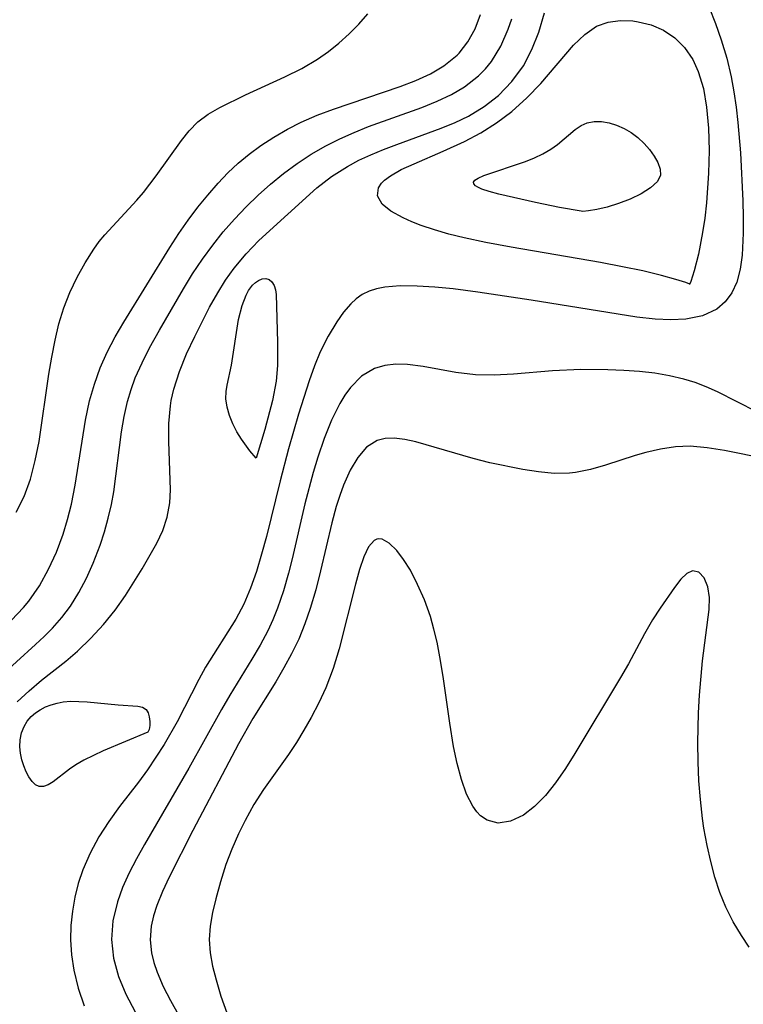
# Model space of a CAD drawing. Header units: metres. Extents: x 1073367 to 1082519, y 1569854 to 1574957.
# Tile 909 of 1056: x 1080757 to 1080823, y 1572188 to 1572278. Entities that reach past the tile are written whole.
import ezdxf

# ---------------------------------------------------------------- set-up
doc = ezdxf.new("R2010")
doc.units = ezdxf.units.M
doc.layers.add('CGG_CurvaNivelLidar_v1', color=253, linetype='Continuous', lineweight=30)

msp = doc.modelspace()

# ---------------------------------------------------------------- linework, layer by layer
at = {"layer": 'CGG_CurvaNivelLidar_v1'}
for p, q in [((1080804.5889, 1572277.2559, 73), (1080805.1215, 1572279.0244, 73)), ((1080820.2927, 1572279.5269, 73), (1080820.8846, 1572278.0504, 73)), ((1080787.9868, 1572277.9905, 74.5), (1080788.8133, 1572278.9457, 74.5)), ((1080798.7002, 1572277.5723, 74), (1080799.2167, 1572278.8772, 74)), ((1080801.767, 1572277.5275, 73.5), (1080802.0872, 1572278.4718, 73.5)), ((1080809.9167, 1572277.8012, 72.5), (1080810.971, 1572278.1863, 72.5)), ((1080810.971, 1572278.1863, 72.5), (1080812.0943, 1572278.3404, 72.5)), ((1080812.0943, 1572278.3404, 72.5), (1080813.2536, 1572278.296, 72.5)), ((1080813.2536, 1572278.296, 72.5), (1080813.7459, 1572278.2233, 72.5)), ((1080813.7459, 1572278.2233, 72.5), (1080814.9416, 1572277.9194, 72.5)), ((1080787.0781, 1572277.0905, 74.5), (1080787.9868, 1572277.9905, 74.5)), ((1080798.0435, 1572276.3734, 74), (1080798.7002, 1572277.5723, 74)), ((1080801.0835, 1572275.9727, 73.5), (1080801.767, 1572277.5275, 73.5)), ((1080803.9494, 1572275.6609, 73), (1080804.5889, 1572277.2559, 73)), ((1080808.815, 1572277.0483, 72.5), (1080809.9167, 1572277.8012, 72.5)), ((1080814.9416, 1572277.9194, 72.5), (1080816.0848, 1572277.4325, 72.5)), ((1080816.0848, 1572277.4325, 72.5), (1080817.1273, 1572276.7436, 72.5)), ((1080820.8846, 1572278.0504, 73), (1080821.4162, 1572276.5506, 73)), ((1080786.1158, 1572276.2377, 74.5), (1080787.0781, 1572277.0905, 74.5)), ((1080797.2233, 1572275.3117, 74), (1080798.0435, 1572276.3734, 74)), ((1080807.7907, 1572276.0446, 72.5), (1080808.815, 1572277.0483, 72.5)), ((1080817.1273, 1572276.7436, 72.5), (1080818.0289, 1572275.8292, 72.5)), ((1080821.4162, 1572276.5506, 73), (1080821.9214, 1572274.8593, 73)), ((1080784.1755, 1572274.7487, 74.5), (1080785.1696, 1572275.464, 74.5)), ((1080785.1696, 1572275.464, 74.5), (1080786.1158, 1572276.2377, 74.5)), ((1080800.2125, 1572274.5526, 73.5), (1080801.0835, 1572275.9727, 73.5)), ((1080803.1558, 1572274.1626, 73), (1080803.9494, 1572275.6609, 73)), ((1080804.7712, 1572272.5218, 72.5), (1080807.7907, 1572276.0446, 72.5)), ((1080818.0289, 1572275.8292, 72.5), (1080818.7769, 1572274.7226, 72.5)), ((1080782.7067, 1572273.8951, 74.5), (1080784.1755, 1572274.7487, 74.5)), ((1080795.8118, 1572274.1335, 74), (1080797.0514, 1572275.1335, 74)), ((1080797.0514, 1572275.1335, 74), (1080797.2233, 1572275.3117, 74)), ((1080799.6545, 1572273.8595, 73.5), (1080800.2125, 1572274.5526, 73.5)), ((1080818.7769, 1572274.7226, 72.5), (1080819.2984, 1572273.6386, 72.5)), ((1080821.9214, 1572274.8593, 73), (1080822.3308, 1572273.1413, 73)), ((1080781.1546, 1572273.1423, 74.5), (1080782.7067, 1572273.8951, 74.5)), ((1080794.5732, 1572273.4183, 74), (1080795.8118, 1572274.1335, 74)), ((1080799.0322, 1572273.2227, 73.5), (1080799.6545, 1572273.8595, 73.5)), ((1080802.1057, 1572272.695, 73), (1080803.1558, 1572274.1626, 73)), ((1080819.2984, 1572273.6386, 72.5), (1080819.7721, 1572272.0514, 72.5)), ((1080777.511, 1572271.4774, 74.5), (1080781.1546, 1572273.1423, 74.5)), ((1080791.7916, 1572272.2517, 74), (1080793.2225, 1572272.8019, 74)), ((1080793.2225, 1572272.8019, 74), (1080794.5732, 1572273.4183, 74)), ((1080797.732, 1572272.2075, 73.5), (1080799.0322, 1572273.2227, 73.5)), ((1080800.8544, 1572271.399, 73), (1080802.1057, 1572272.695, 73)), ((1080822.3308, 1572273.1413, 73), (1080822.5879, 1572271.7391, 73)), ((1080785.6502, 1572270.1571, 74), (1080791.7916, 1572272.2517, 74)), ((1080796.5143, 1572271.4968, 73.5), (1080797.732, 1572272.2075, 73.5)), ((1080803.4814, 1572271.1857, 72.5), (1080804.7712, 1572272.5218, 72.5)), ((1080819.7721, 1572272.0514, 72.5), (1080820.0637, 1572270.321, 72.5)), ((1080822.5879, 1572271.7391, 73), (1080822.7913, 1572270.3253, 73)), ((1080775.14, 1572270.3096, 74.5), (1080777.511, 1572271.4774, 74.5)), ((1080793.7803, 1572270.3065, 73.5), (1080795.2083, 1572270.8808, 73.5)), ((1080795.2083, 1572270.8808, 73.5), (1080796.5143, 1572271.4968, 73.5)), ((1080799.5365, 1572270.3802, 73), (1080800.8544, 1572271.399, 73)), ((1080802.0815, 1572269.9343, 72.5), (1080803.4814, 1572271.1857, 72.5)), ((1080774.0738, 1572269.6833, 74.5), (1080775.14, 1572270.3096, 74.5)), ((1080784.144, 1572269.5876, 74), (1080785.6502, 1572270.1571, 74)), ((1080788.8654, 1572268.5423, 73.5), (1080793.7803, 1572270.3065, 73.5)), ((1080798.0866, 1572269.513, 73), (1080799.5365, 1572270.3802, 73)), ((1080800.6925, 1572268.8993, 72.5), (1080802.0815, 1572269.9343, 72.5)), ((1080820.0637, 1572270.321, 72.5), (1080820.2342, 1572268.3942, 72.5)), ((1080822.7913, 1572270.3253, 73), (1080822.954, 1572268.904, 73)), ((1080773.1171, 1572268.9636, 74.5), (1080774.0738, 1572269.6833, 74.5)), ((1080782.6711, 1572268.9542, 74), (1080784.144, 1572269.5876, 74)), ((1080796.8578, 1572268.9181, 73), (1080798.0866, 1572269.513, 73)), ((1080809.0551, 1572268.8991, 72), (1080809.6962, 1572269.0196, 72)), ((1080809.6962, 1572269.0196, 72), (1080810.371, 1572269.0062, 72)), ((1080810.371, 1572269.0062, 72), (1080811.064, 1572268.8839, 72)), ((1080771.6143, 1572267.258, 74.5), (1080772.326, 1572268.1585, 74.5)), ((1080772.326, 1572268.1585, 74.5), (1080773.1171, 1572268.9636, 74.5)), ((1080780.1328, 1572267.576, 74), (1080781.3804, 1572268.3012, 74)), ((1080781.3804, 1572268.3012, 74), (1080782.6711, 1572268.9542, 74)), ((1080787.533, 1572268.0079, 73.5), (1080788.8654, 1572268.5423, 73.5)), ((1080791.4801, 1572266.8981, 73), (1080795.5826, 1572268.3865, 73)), ((1080795.5826, 1572268.3865, 73), (1080796.8578, 1572268.9181, 73)), ((1080799.2271, 1572267.9744, 72.5), (1080800.6925, 1572268.8993, 72.5)), ((1080806.2961, 1572266.8981, 72), (1080807.9317, 1572268.2724, 72)), ((1080807.9317, 1572268.2724, 72), (1080808.4792, 1572268.6398, 72)), ((1080808.4792, 1572268.6398, 72), (1080809.0551, 1572268.8991, 72)), ((1080811.064, 1572268.8839, 72), (1080811.7604, 1572268.6693, 72)), ((1080811.7604, 1572268.6693, 72), (1080812.4447, 1572268.3718, 72)), ((1080812.4447, 1572268.3718, 72), (1080813.0991, 1572267.9942, 72)), ((1080820.2342, 1572268.3942, 72.5), (1080820.2928, 1572266.345, 72.5)), ((1080822.954, 1572268.904, 73), (1080823.1865, 1572266.1282, 73)), ((1080769.2929, 1572263.9845, 74.5), (1080771.6143, 1572267.258, 74.5)), ((1080778.9296, 1572266.7864, 74), (1080780.1328, 1572267.576, 74)), ((1080784.9467, 1572266.7776, 73.5), (1080786.2235, 1572267.423, 73.5)), ((1080786.2235, 1572267.423, 73.5), (1080787.533, 1572268.0079, 73.5)), ((1080797.7145, 1572267.156, 72.5), (1080799.2271, 1572267.9744, 72.5)), ((1080813.0991, 1572267.9942, 72), (1080813.7243, 1572267.5236, 72)), ((1080813.7243, 1572267.5236, 72), (1080814.2948, 1572266.9902, 72)), ((1080777.8606, 1572266.0019, 74), (1080778.9296, 1572266.7864, 74)), ((1080783.5929, 1572265.9904, 73.5), (1080784.9467, 1572266.7776, 73.5)), ((1080789.0704, 1572265.9475, 73), (1080790.2637, 1572266.4403, 73)), ((1080790.2637, 1572266.4403, 73), (1080791.4801, 1572266.8981, 73)), ((1080795.7662, 1572266.2562, 72.5), (1080797.7145, 1572267.156, 72.5)), ((1080804.9622, 1572266.027, 72), (1080805.698, 1572266.4582, 72)), ((1080805.698, 1572266.4582, 72), (1080806.2961, 1572266.8981, 72)), ((1080814.2948, 1572266.9902, 72), (1080814.8042, 1572266.4154, 72)), ((1080814.8042, 1572266.4154, 72), (1080815.2392, 1572265.8177, 72)), ((1080820.2928, 1572266.345, 72.5), (1080820.2486, 1572264.2463, 72.5)), ((1080776.8429, 1572265.1575, 74), (1080777.8606, 1572266.0019, 74)), ((1080782.2886, 1572265.1293, 73.5), (1080783.5929, 1572265.9904, 73.5)), ((1080786.9179, 1572264.8712, 73), (1080787.9745, 1572265.4359, 73)), ((1080787.9745, 1572265.4359, 73), (1080789.0704, 1572265.9475, 73)), ((1080793.0794, 1572265.1173, 72.5), (1080795.7662, 1572266.2562, 72.5)), ((1080803.3585, 1572265.3317, 72), (1080804.1759, 1572265.6565, 72)), ((1080804.1759, 1572265.6565, 72), (1080804.9622, 1572266.027, 72)), ((1080815.2392, 1572265.8177, 72), (1080815.5779, 1572265.2138, 72)), ((1080823.1865, 1572266.1282, 73), (1080823.4077, 1572261.6956, 73)), ((1080775.8989, 1572264.2625, 74), (1080776.8429, 1572265.1575, 74)), ((1080781.0329, 1572264.2045, 73.5), (1080782.2886, 1572265.1293, 73.5)), ((1080785.4567, 1572263.9403, 73), (1080786.9179, 1572264.8712, 73)), ((1080790.8893, 1572263.9986, 72.5), (1080791.8943, 1572264.5673, 72.5)), ((1080791.8943, 1572264.5673, 72.5), (1080793.0794, 1572265.1173, 72.5)), ((1080799.5058, 1572264.0324, 72), (1080803.3585, 1572265.3317, 72)), ((1080815.5779, 1572265.2138, 72), (1080815.7878, 1572264.6203, 72)), ((1080815.7878, 1572264.6203, 72), (1080815.8185, 1572264.053, 72)), ((1080768.1065, 1572262.4589, 74.5), (1080769.2929, 1572263.9845, 74.5)), ((1080774.999, 1572263.3161, 74), (1080775.8989, 1572264.2625, 74)), ((1080779.8277, 1572263.2229, 73.5), (1080781.0329, 1572264.2045, 73.5)), ((1080784.104, 1572262.9003, 73), (1080785.4567, 1572263.9403, 73)), ((1080790.0744, 1572263.3176, 72.5), (1080790.3456, 1572263.5894, 72.5)), ((1080790.3456, 1572263.5894, 72.5), (1080790.8893, 1572263.9986, 72.5)), ((1080798.5473, 1572263.4141, 72), (1080798.6841, 1572263.6006, 72)), ((1080798.6841, 1572263.6006, 72), (1080798.9729, 1572263.7874, 72)), ((1080798.9729, 1572263.7874, 72), (1080799.5058, 1572264.0324, 72)), ((1080815.8185, 1572264.053, 72), (1080815.5183, 1572263.4621, 72)), ((1080820.2486, 1572264.2463, 72.5), (1080820.0508, 1572261.5145, 72.5)), ((1080774.0381, 1572262.2238, 74), (1080774.999, 1572263.3161, 74)), ((1080778.6924, 1572262.2138, 73.5), (1080779.8277, 1572263.2229, 73.5)), ((1080778.7568, 1572258.0305, 73), (1080784.104, 1572262.9003, 73)), ((1080789.6888, 1572262.1359, 72.5), (1080789.7956, 1572262.9021, 72.5)), ((1080789.7956, 1572262.9021, 72.5), (1080790.0744, 1572263.3176, 72.5)), ((1080798.5805, 1572263.2462, 72), (1080798.5473, 1572263.4141, 72)), ((1080798.7446, 1572263.0792, 72), (1080798.5805, 1572263.2462, 72)), ((1080798.9444, 1572262.9542, 72), (1080798.7446, 1572263.0792, 72)), ((1080799.3364, 1572262.7739, 72), (1080798.9444, 1572262.9542, 72)), ((1080799.9983, 1572262.5459, 72), (1080799.3364, 1572262.7739, 72)), ((1080814.894, 1572262.8863, 72), (1080814.0327, 1572262.3448, 72)), ((1080815.5183, 1572263.4621, 72), (1080814.894, 1572262.8863, 72)), ((1080764.5364, 1572258.5478, 74.5), (1080767.4985, 1572261.7388, 74.5)), ((1080767.4985, 1572261.7388, 74.5), (1080768.1065, 1572262.4589, 74.5)), ((1080773.115, 1572261.0906, 74), (1080774.0381, 1572262.2238, 74)), ((1080777.5752, 1572261.1365, 73.5), (1080778.6924, 1572262.2138, 73.5)), ((1080790.1164, 1572261.3872, 72.5), (1080789.6888, 1572262.1359, 72.5)), ((1080800.8901, 1572262.2955, 72), (1080799.9983, 1572262.5459, 72)), ((1080804.2737, 1572261.5182, 72), (1080800.8901, 1572262.2955, 72)), ((1080813.0215, 1572261.856, 72), (1080811.9451, 1572261.438, 72)), ((1080814.0327, 1572262.3448, 72), (1080813.0215, 1572261.856, 72)), ((1080772.2353, 1572259.9173, 74), (1080773.115, 1572261.0906, 74)), ((1080776.5004, 1572260.0074, 73.5), (1080777.5752, 1572261.1365, 73.5)), ((1080790.9378, 1572260.7239, 72.5), (1080790.1164, 1572261.3872, 72.5)), ((1080806.4757, 1572261.0854, 72), (1080804.2737, 1572261.5182, 72)), ((1080808.5, 1572260.7449, 72), (1080806.4757, 1572261.0854, 72)), ((1080809.9244, 1572260.8793, 72), (1080809.159, 1572260.7567, 72)), ((1080810.8857, 1572261.1079, 72), (1080809.9244, 1572260.8793, 72)), ((1080811.9451, 1572261.438, 72), (1080810.8857, 1572261.1079, 72)), ((1080820.0508, 1572261.5145, 72.5), (1080819.8862, 1572260.0908, 72.5)), ((1080823.4077, 1572261.6956, 73), (1080823.4432, 1572260.1716, 73)), ((1080771.3736, 1572258.6622, 74), (1080772.2353, 1572259.9173, 74)), ((1080775.4711, 1572258.8303, 73.5), (1080776.5004, 1572260.0074, 73.5)), ((1080792.061, 1572260.1054, 72.5), (1080790.9378, 1572260.7239, 72.5)), ((1080792.8556, 1572259.7512, 72.5), (1080792.061, 1572260.1054, 72.5)), ((1080808.653, 1572260.717, 72), (1080808.5, 1572260.7449, 72)), ((1080809.159, 1572260.7567, 72), (1080808.653, 1572260.717, 72)), ((1080819.8862, 1572260.0908, 72.5), (1080819.6874, 1572258.7535, 72.5)), ((1080823.4432, 1572260.1716, 73), (1080823.4375, 1572258.69, 73)), ((1080793.72, 1572259.4149, 72.5), (1080792.8556, 1572259.7512, 72.5)), ((1080794.9645, 1572258.9978, 72.5), (1080793.72, 1572259.4149, 72.5)), ((1080796.292, 1572258.6158, 72.5), (1080794.9645, 1572258.9978, 72.5)), ((1080764.0267, 1572257.9296, 74.5), (1080764.5364, 1572258.5478, 74.5)), ((1080770.5486, 1572257.3778, 74), (1080771.3736, 1572258.6622, 74)), ((1080774.4932, 1572257.6064, 73.5), (1080775.4711, 1572258.8303, 73.5)), ((1080797.6841, 1572258.2672, 72.5), (1080796.292, 1572258.6158, 72.5)), ((1080799.6815, 1572257.8391, 72.5), (1080797.6841, 1572258.2672, 72.5)), ((1080819.6874, 1572258.7535, 72.5), (1080819.3002, 1572256.7676, 72.5)), ((1080823.4375, 1572258.69, 73), (1080823.3324, 1572256.684, 73)), ((1080762.7198, 1572255.9754, 74.5), (1080763.5209, 1572257.236, 74.5)), ((1080763.5209, 1572257.236, 74.5), (1080764.0267, 1572257.9296, 74.5)), ((1080766.2839, 1572250.5015, 74), (1080770.5486, 1572257.3778, 74)), ((1080773.5409, 1572256.2924, 73.5), (1080774.4932, 1572257.6064, 73.5)), ((1080777.5725, 1572256.7944, 73), (1080778.7568, 1572258.0305, 73)), ((1080802.0375, 1572257.399, 72.5), (1080799.6815, 1572257.8391, 72.5)), ((1080810.266, 1572255.9856, 72.5), (1080802.0375, 1572257.399, 72.5)), ((1080772.6408, 1572254.9397, 73.5), (1080773.5409, 1572256.2924, 73.5)), ((1080776.4711, 1572255.458, 73), (1080777.5725, 1572256.7944, 73)), ((1080819.3002, 1572256.7676, 72.5), (1080818.9166, 1572255.2215, 72.5)), ((1080823.3324, 1572256.684, 73), (1080823.1556, 1572255.3862, 73)), ((1080761.9869, 1572254.6331, 74.5), (1080762.7198, 1572255.9754, 74.5)), ((1080775.683, 1572254.3563, 73), (1080776.4711, 1572255.458, 73)), ((1080812.3096, 1572255.6063, 72.5), (1080810.266, 1572255.9856, 72.5)), ((1080814.1704, 1572255.221, 72.5), (1080812.3096, 1572255.6063, 72.5)), ((1080823.1556, 1572255.3862, 73), (1080822.8398, 1572254.193, 73)), ((1080761.3252, 1572253.2255, 74.5), (1080761.9869, 1572254.6331, 74.5)), ((1080771.7841, 1572253.5595, 73.5), (1080772.6408, 1572254.9397, 73.5)), ((1080778.7217, 1572254.3491, 72.5), (1080779.0677, 1572254.4846, 72.5)), ((1080779.0677, 1572254.4846, 72.5), (1080779.4039, 1572254.5116, 72.5)), ((1080779.4039, 1572254.5116, 72.5), (1080779.7066, 1572254.423, 72.5)), ((1080815.8866, 1572254.8085, 72.5), (1080814.1704, 1572255.221, 72.5)), ((1080817.2362, 1572254.4364, 72.5), (1080815.8866, 1572254.8085, 72.5)), ((1080818.9166, 1572255.2215, 72.5), (1080818.6215, 1572254.2407, 72.5)), ((1080769.5725, 1572249.7479, 73.5), (1080771.7841, 1572253.5595, 73.5)), ((1080774.9521, 1572253.2075, 73), (1080775.683, 1572254.3563, 73)), ((1080777.8056, 1572253.3973, 72.5), (1080778.1758, 1572253.9003, 72.5)), ((1080778.1758, 1572253.9003, 72.5), (1080778.4412, 1572254.1566, 72.5)), ((1080778.4412, 1572254.1566, 72.5), (1080778.7217, 1572254.3491, 72.5)), ((1080779.7066, 1572254.423, 72.5), (1080779.9622, 1572254.2046, 72.5)), ((1080779.9622, 1572254.2046, 72.5), (1080780.1566, 1572253.88, 72.5)), ((1080780.1566, 1572253.88, 72.5), (1080780.288, 1572253.4743, 72.5)), ((1080789.6088, 1572253.5568, 73), (1080788.9236, 1572253.3425, 73)), ((1080790.3614, 1572253.7043, 73), (1080789.6088, 1572253.5568, 73)), ((1080791.7979, 1572253.8303, 73), (1080790.3614, 1572253.7043, 73)), ((1080793.3464, 1572253.825, 73), (1080791.7979, 1572253.8303, 73)), ((1080794.9778, 1572253.723, 73), (1080793.3464, 1572253.825, 73)), ((1080796.6693, 1572253.5508, 73), (1080794.9778, 1572253.723, 73)), ((1080798.9486, 1572253.2546, 73), (1080796.6693, 1572253.5508, 73)), ((1080818.1389, 1572254.1493, 72.5), (1080817.2362, 1572254.4364, 72.5)), ((1080818.5064, 1572253.9857, 72.5), (1080818.1389, 1572254.1493, 72.5)), ((1080818.6215, 1572254.2407, 72.5), (1080818.5, 1572253.9657, 72.5)), ((1080818.5, 1572253.9657, 72.5), (1080818.5064, 1572253.9857, 72.5)), ((1080822.8398, 1572254.193, 73), (1080822.3839, 1572253.2051, 73)), ((1080760.766, 1572251.8118, 74.5), (1080761.3252, 1572253.2255, 74.5)), ((1080774.1997, 1572251.8845, 73), (1080774.9521, 1572253.2075, 73)), ((1080777.207, 1572252.0399, 72.5), (1080777.5789, 1572252.9816, 72.5)), ((1080777.5789, 1572252.9816, 72.5), (1080777.8056, 1572253.3973, 72.5)), ((1080780.288, 1572253.4743, 72.5), (1080780.3544, 1572253.0338, 72.5)), ((1080780.3544, 1572253.0338, 72.5), (1080780.476, 1572248.6386, 72.5)), ((1080787.7391, 1572252.6489, 73), (1080787.2241, 1572252.1675, 73)), ((1080788.2991, 1572253.0436, 73), (1080787.7391, 1572252.6489, 73)), ((1080788.9236, 1572253.3425, 73), (1080788.2991, 1572253.0436, 73)), ((1080803.8904, 1572252.5127, 73), (1080798.9486, 1572253.2546, 73)), ((1080822.3839, 1572253.2051, 73), (1080821.7679, 1572252.3577, 73)), ((1080760.3106, 1572250.3367, 74.5), (1080760.766, 1572251.8118, 74.5)), ((1080772.8326, 1572249.1678, 73), (1080774.1997, 1572251.8845, 73)), ((1080776.8789, 1572250.7236, 72.5), (1080777.207, 1572252.0399, 72.5)), ((1080787.2241, 1572252.1675, 73), (1080786.5624, 1572251.3969, 73)), ((1080813.6184, 1572250.9396, 73), (1080803.8904, 1572252.5127, 73)), ((1080821.7679, 1572252.3577, 73), (1080820.9925, 1572251.6824, 73)), ((1080786.5624, 1572251.3969, 73), (1080785.9347, 1572250.5165, 73)), ((1080815.3219, 1572250.7518, 73), (1080813.6184, 1572250.9396, 73)), ((1080819.6855, 1572251.0749, 73), (1080818.155, 1572250.769, 73)), ((1080820.9925, 1572251.6824, 73), (1080819.6855, 1572251.0749, 73)), ((1080759.9438, 1572248.8134, 74.5), (1080760.3106, 1572250.3367, 74.5)), ((1080765.4836, 1572249.13, 74), (1080766.2839, 1572250.5015, 74)), ((1080776.2138, 1572246.5315, 72.5), (1080776.8789, 1572250.7236, 72.5)), ((1080785.9347, 1572250.5165, 73), (1080785.142, 1572249.1976, 73)), ((1080816.7771, 1572250.6955, 73), (1080815.3219, 1572250.7518, 73)), ((1080818.155, 1572250.769, 73), (1080816.7771, 1572250.6955, 73)), ((1080764.7538, 1572247.7273, 74), (1080765.4836, 1572249.13, 74)), ((1080768.6664, 1572248.1083, 73.5), (1080769.5725, 1572249.7479, 73.5)), ((1080772.0899, 1572247.5591, 73), (1080772.8326, 1572249.1678, 73)), ((1080785.142, 1572249.1976, 73), (1080784.4189, 1572247.7481, 73)), ((1080759.6411, 1572247.2562, 74.5), (1080759.9438, 1572248.8134, 74.5)), ((1080767.9707, 1572246.7427, 73.5), (1080768.6664, 1572248.1083, 73.5)), ((1080780.476, 1572248.6386, 72.5), (1080780.4671, 1572246.5025, 72.5)), ((1080759.3814, 1572245.6775, 74.5), (1080759.6411, 1572247.2562, 74.5)), ((1080764.1167, 1572246.2705, 74), (1080764.7538, 1572247.7273, 74)), ((1080771.4281, 1572245.9442, 73), (1080772.0899, 1572247.5591, 73)), ((1080784.4189, 1572247.7481, 73), (1080783.8758, 1572246.4457, 73)), ((1080763.5794, 1572244.7726, 74), (1080764.1167, 1572246.2705, 74)), ((1080767.3545, 1572245.35, 73.5), (1080767.9707, 1572246.7427, 73.5)), ((1080775.8185, 1572244.6735, 72.5), (1080776.2138, 1572246.5315, 72.5)), ((1080780.4671, 1572246.5025, 72.5), (1080780.3393, 1572245.032, 72.5)), ((1080783.8758, 1572246.4457, 73), (1080783.3796, 1572245.0838, 73)), ((1080790.3683, 1572246.4982, 73.5), (1080789.4072, 1572246.2173, 73.5)), ((1080791.3987, 1572246.6052, 73.5), (1080790.3683, 1572246.4982, 73.5)), ((1080792.4804, 1572246.5746, 73.5), (1080791.3987, 1572246.6052, 73.5)), ((1080793.9148, 1572246.3899, 73.5), (1080792.4804, 1572246.5746, 73.5)), ((1080796.9239, 1572245.8494, 73.5), (1080793.9148, 1572246.3899, 73.5)), ((1080758.4678, 1572239.4837, 74.5), (1080759.3814, 1572245.6775, 74.5)), ((1080770.9011, 1572244.3125, 73), (1080771.4281, 1572245.9442, 73)), ((1080788.2273, 1572245.5053, 73.5), (1080787.2084, 1572244.4714, 73.5)), ((1080789.4072, 1572246.2173, 73.5), (1080788.2273, 1572245.5053, 73.5)), ((1080798.7385, 1572245.6391, 73.5), (1080796.9239, 1572245.8494, 73.5)), ((1080800.4678, 1572245.6109, 73.5), (1080798.7385, 1572245.6391, 73.5)), ((1080802.2346, 1572245.7013, 73.5), (1080800.4678, 1572245.6109, 73.5)), ((1080805.8509, 1572245.9998, 73.5), (1080802.2346, 1572245.7013, 73.5)), ((1080808.4584, 1572246.1191, 73.5), (1080805.8509, 1572245.9998, 73.5)), ((1080810.9567, 1572246.099, 73.5), (1080808.4584, 1572246.1191, 73.5)), ((1080812.4176, 1572246.0383, 73.5), (1080810.9567, 1572246.099, 73.5)), ((1080813.866, 1572245.9337, 73.5), (1080812.4176, 1572246.0383, 73.5)), ((1080815.2951, 1572245.7691, 73.5), (1080813.866, 1572245.9337, 73.5)), ((1080816.6488, 1572245.5382, 73.5), (1080815.2951, 1572245.7691, 73.5)), ((1080817.9698, 1572245.2293, 73.5), (1080816.6488, 1572245.5382, 73.5)), ((1080763.1415, 1572243.24, 74), (1080763.5794, 1572244.7726, 74)), ((1080766.9607, 1572244.2711, 73.5), (1080767.3545, 1572245.35, 73.5)), ((1080775.7232, 1572244.0739, 72.5), (1080775.8185, 1572244.6735, 72.5)), ((1080780.3393, 1572245.032, 72.5), (1080780.0029, 1572243.2602, 72.5)), ((1080783.3796, 1572245.0838, 73), (1080782.3971, 1572241.9917, 73)), ((1080787.2084, 1572244.4714, 73.5), (1080786.6969, 1572243.7623, 73.5)), ((1080819.0183, 1572244.9136, 73.5), (1080817.9698, 1572245.2293, 73.5)), ((1080820.0333, 1572244.534, 73.5), (1080819.0183, 1572244.9136, 73.5)), ((1080821.0705, 1572244.0608, 73.5), (1080820.0333, 1572244.534, 73.5)), ((1080766.6329, 1572243.1696, 73.5), (1080766.9607, 1572244.2711, 73.5)), ((1080770.6617, 1572243.2458, 73), (1080770.9011, 1572244.3125, 73)), ((1080775.7153, 1572243.4106, 72.5), (1080775.7232, 1572244.0739, 72.5)), ((1080786.6969, 1572243.7623, 73.5), (1080786.2285, 1572242.9834, 73.5)), ((1080824.7005, 1572242.2131, 73.5), (1080821.0705, 1572244.0608, 73.5)), ((1080762.7581, 1572241.4579, 74), (1080763.1415, 1572243.24, 74)), ((1080766.3157, 1572241.7789, 73.5), (1080766.6329, 1572243.1696, 73.5)), ((1080770.4434, 1572241.1228, 73), (1080770.5857, 1572242.7696, 73)), ((1080770.5857, 1572242.7696, 73), (1080770.6617, 1572243.2458, 73)), ((1080775.8275, 1572242.6527, 72.5), (1080775.7153, 1572243.4106, 72.5)), ((1080776.0506, 1572241.8707, 72.5), (1080775.8275, 1572242.6527, 72.5)), ((1080780.0029, 1572243.2602, 72.5), (1080779.3057, 1572240.5968, 72.5)), ((1080786.2285, 1572242.9834, 73.5), (1080785.4637, 1572241.4297, 73.5)), ((1080766.0747, 1572240.366, 73.5), (1080766.3157, 1572241.7789, 73.5)), ((1080776.3612, 1572241.0941, 72.5), (1080776.0506, 1572241.8707, 72.5)), ((1080782.3971, 1572241.9917, 73), (1080781.4957, 1572238.8098, 73)), ((1080761.8095, 1572235.4333, 74), (1080762.7581, 1572241.4579, 74)), ((1080770.4322, 1572239.468, 73), (1080770.4434, 1572241.1228, 73)), ((1080776.7352, 1572240.3519, 72.5), (1080776.3612, 1572241.0941, 72.5)), ((1080785.4637, 1572241.4297, 73.5), (1080784.7849, 1572239.7403, 73.5)), ((1080765.3609, 1572234.8412, 73.5), (1080766.0747, 1572240.366, 73.5)), ((1080777.136, 1572239.6857, 72.5), (1080776.7352, 1572240.3519, 72.5)), ((1080779.3057, 1572240.5968, 72.5), (1080778.5, 1572237.925, 72.5)), ((1080758.1256, 1572237.7165, 74.5), (1080758.4678, 1572239.4837, 74.5)), ((1080770.5852, 1572235.0017, 73), (1080770.4322, 1572239.468, 73)), ((1080777.9101, 1572238.6084, 72.5), (1080777.136, 1572239.6857, 72.5)), ((1080784.7849, 1572239.7403, 73.5), (1080784.2002, 1572238.0385, 73.5)), ((1080789.6535, 1572239.5644, 74), (1080788.697, 1572238.9526, 74)), ((1080790.4164, 1572239.757, 74), (1080789.6535, 1572239.5644, 74)), ((1080791.2513, 1572239.783, 74), (1080790.4164, 1572239.757, 74)), ((1080792.2166, 1572239.6666, 74), (1080791.2513, 1572239.783, 74)), ((1080793.2413, 1572239.4409, 74), (1080792.2166, 1572239.6666, 74)), ((1080798.5337, 1572237.8963, 74), (1080793.2413, 1572239.4409, 74)), ((1080818.5582, 1572239.0283, 74), (1080817.1856, 1572238.9692, 74)), ((1080820.124, 1572238.9011, 74), (1080818.5582, 1572239.0283, 74)), ((1080778.5, 1572237.925, 72.5), (1080777.9101, 1572238.6084, 72.5)), ((1080781.4957, 1572238.8098, 73), (1080780.7205, 1572235.8569, 73)), ((1080788.697, 1572238.9526, 74), (1080787.881, 1572238.0123, 74)), ((1080813.4753, 1572238.1912, 74), (1080810.7263, 1572237.2835, 74)), ((1080814.4653, 1572238.4674, 74), (1080813.4753, 1572238.1912, 74)), ((1080815.8192, 1572238.7708, 74), (1080814.4653, 1572238.4674, 74)), ((1080817.1856, 1572238.9692, 74), (1080815.8192, 1572238.7708, 74)), ((1080821.7039, 1572238.6318, 74), (1080820.124, 1572238.9011, 74)), ((1080827.6901, 1572237.4503, 74), (1080821.7039, 1572238.6318, 74)), ((1080757.6837, 1572236.011, 74.5), (1080758.1256, 1572237.7165, 74.5)), ((1080784.2002, 1572238.0385, 73.5), (1080783.7684, 1572236.6247, 73.5)), ((1080787.881, 1572238.0123, 74), (1080787.1777, 1572236.8241, 74)), ((1080800.0733, 1572237.52, 74), (1080798.5337, 1572237.8963, 74)), ((1080803.0965, 1572236.8947, 74), (1080800.0733, 1572237.52, 74)), ((1080810.7263, 1572237.2835, 74), (1080809.3575, 1572236.8815, 74)), ((1080783.7684, 1572236.6247, 73.5), (1080782.9935, 1572233.7181, 73.5)), ((1080787.1777, 1572236.8241, 74), (1080786.5677, 1572235.4504, 74)), ((1080804.5556, 1572236.6642, 74), (1080803.0965, 1572236.8947, 74)), ((1080805.9973, 1572236.5339, 74), (1080804.5556, 1572236.6642, 74)), ((1080807.4156, 1572236.5497, 74), (1080805.9973, 1572236.5339, 74)), ((1080807.9692, 1572236.6071, 74), (1080807.4156, 1572236.5497, 74)), ((1080809.3575, 1572236.8815, 74), (1080807.9692, 1572236.6071, 74)), ((1080757.0949, 1572234.3939, 74.5), (1080757.6837, 1572236.011, 74.5)), ((1080761.465, 1572233.6828, 74), (1080761.8095, 1572235.4333, 74)), ((1080780.7205, 1572235.8569, 73), (1080779.4421, 1572230.6994, 73)), ((1080786.5677, 1572235.4504, 74), (1080786.2167, 1572234.4863, 74)), ((1080765.1484, 1572233.655, 73.5), (1080765.3609, 1572234.8412, 73.5)), ((1080770.5269, 1572233.8213, 73), (1080770.5852, 1572235.0017, 73)), ((1080786.2167, 1572234.4863, 74), (1080785.8968, 1572233.4754, 74)), ((1080756.3593, 1572232.9601, 74.5), (1080757.0949, 1572234.3939, 74.5)), ((1080761.1103, 1572232.2869, 74), (1080761.465, 1572233.6828, 74)), ((1080764.8629, 1572232.3912, 73.5), (1080765.1484, 1572233.655, 73.5)), ((1080770.301, 1572232.5053, 73), (1080770.5269, 1572233.8213, 73)), ((1080782.9935, 1572233.7181, 73.5), (1080781.8145, 1572228.6472, 73.5)), ((1080785.8968, 1572233.4754, 74), (1080785.4882, 1572231.9753, 74)), ((1080760.6859, 1572230.9173, 74), (1080761.1103, 1572232.2869, 74)), ((1080764.5199, 1572231.1435, 73.5), (1080764.8629, 1572232.3912, 73.5)), ((1080769.8971, 1572231.249, 73), (1080770.301, 1572232.5053, 73)), ((1080785.4882, 1572231.9753, 74), (1080784.4468, 1572227.5357, 74)), ((1080760.0681, 1572229.2685, 74), (1080760.6859, 1572230.9173, 74)), ((1080764.1227, 1572229.9145, 73.5), (1080764.5199, 1572231.1435, 73.5)), ((1080769.3394, 1572230.0813, 73), (1080769.8971, 1572231.249, 73)), ((1080763.4775, 1572228.2312, 73.5), (1080764.1227, 1572229.9145, 73.5)), ((1080767.9758, 1572227.7241, 73), (1080769.3394, 1572230.0813, 73)), ((1080779.4421, 1572230.6994, 73), (1080779.0098, 1572229.0718, 73)), ((1080789.3854, 1572230.3405, 74.5), (1080788.8673, 1572229.7566, 74.5)), ((1080789.6449, 1572230.4632, 74.5), (1080789.3854, 1572230.3405, 74.5)), ((1080789.7857, 1572230.4897, 74.5), (1080789.6449, 1572230.4632, 74.5)), ((1080790.118, 1572230.4616, 74.5), (1080789.7857, 1572230.4897, 74.5)), ((1080790.7895, 1572230.1, 74.5), (1080790.118, 1572230.4616, 74.5)), ((1080791.487, 1572229.4081, 74.5), (1080790.7895, 1572230.1, 74.5)), ((1080759.3446, 1572227.6792, 74), (1080760.0681, 1572229.2685, 74)), ((1080779.0098, 1572229.0718, 73), (1080778.5342, 1572227.4788, 73)), ((1080788.8673, 1572229.7566, 74.5), (1080788.4252, 1572228.8359, 74.5)), ((1080792.1121, 1572228.577, 74.5), (1080791.487, 1572229.4081, 74.5)), ((1080762.8559, 1572226.865, 73.5), (1080763.4775, 1572228.2312, 73.5)), ((1080781.8145, 1572228.6472, 73.5), (1080781.4792, 1572227.3243, 73.5)), ((1080788.4252, 1572228.8359, 74.5), (1080788.0327, 1572227.6663, 74.5)), ((1080792.7279, 1572227.5851, 74.5), (1080792.1121, 1572228.577, 74.5)), ((1080758.505, 1572226.1662, 74), (1080759.3446, 1572227.6792, 74)), ((1080766.4358, 1572225.2504, 73), (1080767.9758, 1572227.7241, 73)), ((1080778.5342, 1572227.4788, 73), (1080777.9922, 1572225.9333, 73)), ((1080781.4792, 1572227.3243, 73.5), (1080781.0124, 1572225.6855, 73.5)), ((1080784.4468, 1572227.5357, 74), (1080784.006, 1572225.7966, 74)), ((1080788.0327, 1572227.6663, 74.5), (1080787.6658, 1572226.3174, 74.5)), ((1080793.4044, 1572226.2901, 74.5), (1080792.7279, 1572227.5851, 74.5)), ((1080818.2439, 1572227.2959, 74.5), (1080817.6911, 1572226.7553, 74.5)), ((1080818.7685, 1572227.5482, 74.5), (1080818.2439, 1572227.2959, 74.5)), ((1080819.3365, 1572227.4108, 74.5), (1080818.7685, 1572227.5482, 74.5)), ((1080819.8236, 1572226.885, 74.5), (1080819.3365, 1572227.4108, 74.5)), ((1080762.1535, 1572225.5473, 73.5), (1080762.8559, 1572226.865, 73.5)), ((1080787.6658, 1572226.3174, 74.5), (1080786.1552, 1572220.3498, 74.5)), ((1080794.0278, 1572224.8616, 74.5), (1080793.4044, 1572226.2901, 74.5)), ((1080817.6911, 1572226.7553, 74.5), (1080817.1009, 1572226.0013, 74.5)), ((1080820.1705, 1572226.0579, 74.5), (1080819.8236, 1572226.885, 74.5)), ((1080757.531, 1572224.7514, 74), (1080758.505, 1572226.1662, 74)), ((1080761.36, 1572224.2902, 73.5), (1080762.1535, 1572225.5473, 73.5)), ((1080777.9922, 1572225.9333, 73), (1080777.3568, 1572224.4508, 73)), ((1080781.0124, 1572225.6855, 73.5), (1080780.47, 1572224.0826, 73.5)), ((1080784.006, 1572225.7966, 74), (1080783.4978, 1572224.0729, 74)), ((1080817.1009, 1572226.0013, 74.5), (1080815.7754, 1572224.0975, 74.5)), ((1080820.3211, 1572225.0791, 74.5), (1080820.1705, 1572226.0579, 74.5)), ((1080757.0514, 1572224.1644, 74), (1080757.531, 1572224.7514, 74)), ((1080765.4822, 1572223.897, 73), (1080766.4358, 1572225.2504, 73)), ((1080794.5735, 1572223.3256, 74.5), (1080794.0278, 1572224.8616, 74.5)), ((1080820.307, 1572223.9613, 74.5), (1080820.3211, 1572225.0791, 74.5)), ((1080755.9255, 1572222.975, 74), (1080757.0514, 1572224.1644, 74)), ((1080760.5735, 1572223.2381, 73.5), (1080761.36, 1572224.2902, 73.5)), ((1080764.4194, 1572222.5736, 73), (1080765.4822, 1572223.897, 73)), ((1080777.3568, 1572224.4508, 73), (1080776.6165, 1572223.0611, 73)), ((1080780.47, 1572224.0826, 73.5), (1080780.0452, 1572223.022, 73.5)), ((1080783.4978, 1572224.0729, 74), (1080782.9971, 1572222.6446, 74)), ((1080815.7754, 1572224.0975, 74.5), (1080815.0731, 1572223.0007, 74.5)), ((1080819.6933, 1572219.2291, 74.5), (1080820.307, 1572223.9613, 74.5)), ((1080759.7107, 1572222.2464, 73.5), (1080760.5735, 1572223.2381, 73.5)), ((1080776.6165, 1572223.0611, 73), (1080773.8366, 1572218.6399, 73)), ((1080780.0452, 1572223.022, 73.5), (1080779.5707, 1572221.9863, 73.5)), ((1080782.9971, 1572222.6446, 74), (1080782.4252, 1572221.2449, 74)), ((1080794.9086, 1572222.1526, 74.5), (1080794.5735, 1572223.3256, 74.5)), ((1080815.0731, 1572223.0007, 74.5), (1080814.3392, 1572221.7167, 74.5)), ((1080758.948, 1572221.4736, 73.5), (1080759.7107, 1572222.2464, 73.5)), ((1080763.2631, 1572221.3116, 73), (1080764.4194, 1572222.5736, 73)), ((1080779.5707, 1572221.9863, 73.5), (1080778.8731, 1572220.6632, 73.5)), ((1080795.1946, 1572220.9431, 74.5), (1080794.9086, 1572222.1526, 74.5)), ((1080758.1511, 1572220.7266, 73.5), (1080758.948, 1572221.4736, 73.5)), ((1080762.0194, 1572220.1249, 73), (1080763.2631, 1572221.3116, 73)), ((1080782.4252, 1572221.2449, 74), (1080781.7789, 1572219.88, 74)), ((1080795.5158, 1572219.2678, 74.5), (1080795.1946, 1572220.9431, 74.5)), ((1080814.3392, 1572221.7167, 74.5), (1080812.8489, 1572218.9478, 74.5)), ((1080754.4421, 1572217.3786, 73.5), (1080758.1511, 1572220.7266, 73.5)), ((1080760.935, 1572219.2091, 73), (1080762.0194, 1572220.1249, 73)), ((1080778.8731, 1572220.6632, 73.5), (1080778.1143, 1572219.3724, 73.5)), ((1080786.1552, 1572220.3498, 74.5), (1080785.6082, 1572218.5263, 74.5)), ((1080758.7062, 1572217.4362, 73), (1080760.935, 1572219.2091, 73)), ((1080778.1143, 1572219.3724, 73.5), (1080776.0643, 1572216.0695, 73.5)), ((1080781.7789, 1572219.88, 74), (1080781.0678, 1572218.5706, 74)), ((1080795.7852, 1572217.5653, 74.5), (1080795.5158, 1572219.2678, 74.5)), ((1080819.4137, 1572216.0738, 74.5), (1080819.6933, 1572219.2291, 74.5)), ((1080773.8366, 1572218.6399, 73), (1080773.2154, 1572217.4954, 73)), ((1080781.0678, 1572218.5706, 74), (1080780.3046, 1572217.2874, 74)), ((1080785.6082, 1572218.5263, 74.5), (1080784.9453, 1572216.7399, 74.5)), ((1080812.8489, 1572218.9478, 74.5), (1080812.1336, 1572217.6922, 74.5)), ((1080757.5593, 1572216.4676, 73), (1080758.7062, 1572217.4362, 73)), ((1080773.2154, 1572217.4954, 73), (1080771.2095, 1572213.614, 73)), ((1080780.3046, 1572217.2874, 74), (1080778.2025, 1572213.9009, 74)), ((1080796.3647, 1572213.473, 74.5), (1080795.7852, 1572217.5653, 74.5)), ((1080812.1336, 1572217.6922, 74.5), (1080807.9137, 1572210.6894, 74.5)), ((1080756.4663, 1572215.4466, 73), (1080757.5593, 1572216.4676, 73)), ((1080784.9453, 1572216.7399, 74.5), (1080784.2995, 1572215.3457, 74.5)), ((1080760.1301, 1572215.3316, 72.5), (1080760.6938, 1572215.4356, 72.5)), ((1080760.6938, 1572215.4356, 72.5), (1080761.419, 1572215.4934, 72.5)), ((1080761.419, 1572215.4934, 72.5), (1080762.1569, 1572215.4893, 72.5)), ((1080762.1569, 1572215.4893, 72.5), (1080762.9001, 1572215.4436, 72.5)), ((1080762.9001, 1572215.4436, 72.5), (1080765.7826, 1572215.1575, 72.5)), ((1080776.0643, 1572216.0695, 73.5), (1080775.2978, 1572214.7428, 73.5)), ((1080819.3144, 1572214.4376, 74.5), (1080819.4137, 1572216.0738, 74.5)), ((1080758.1426, 1572214.4287, 72.5), (1080758.5738, 1572214.7202, 72.5)), ((1080758.5738, 1572214.7202, 72.5), (1080759.0634, 1572214.9734, 72.5)), ((1080759.0634, 1572214.9734, 72.5), (1080759.5847, 1572215.1768, 72.5)), ((1080759.5847, 1572215.1768, 72.5), (1080760.1301, 1572215.3316, 72.5)), ((1080765.7826, 1572215.1575, 72.5), (1080767.5882, 1572215.059, 72.5)), ((1080767.5882, 1572215.059, 72.5), (1080768.0186, 1572214.9657, 72.5)), ((1080768.0186, 1572214.9657, 72.5), (1080768.3435, 1572214.7393, 72.5)), ((1080768.3435, 1572214.7393, 72.5), (1080768.5279, 1572214.4305, 72.5)), ((1080775.2978, 1572214.7428, 73.5), (1080772.2892, 1572209.3304, 73.5)), ((1080784.2995, 1572215.3457, 74.5), (1080783.5786, 1572213.985, 74.5)), ((1080757.0873, 1572213.1631, 72.5), (1080757.3829, 1572213.6524, 72.5)), ((1080757.3829, 1572213.6524, 72.5), (1080757.7562, 1572214.0905, 72.5)), ((1080757.7562, 1572214.0905, 72.5), (1080758.1426, 1572214.4287, 72.5)), ((1080768.5279, 1572214.4305, 72.5), (1080768.6419, 1572214.0474, 72.5)), ((1080768.6419, 1572214.0474, 72.5), (1080768.6904, 1572213.6382, 72.5)), ((1080768.6904, 1572213.6382, 72.5), (1080768.6803, 1572213.2496, 72.5)), ((1080771.2095, 1572213.614, 73), (1080770.0105, 1572211.5189, 73)), ((1080778.2025, 1572213.9009, 74), (1080776.8778, 1572211.5851, 74)), ((1080783.5786, 1572213.985, 74.5), (1080782.9137, 1572212.8217, 74.5)), ((1080819.2438, 1572211.6753, 74.5), (1080819.3144, 1572214.4376, 74.5)), ((1080756.861, 1572212.5721, 72.5), (1080757.0873, 1572213.1631, 72.5)), ((1080768.5, 1572212.6449, 72.5), (1080764.3817, 1572210.9166, 72.5)), ((1080768.6194, 1572212.9055, 72.5), (1080768.5, 1572212.6449, 72.5)), ((1080768.6803, 1572213.2496, 72.5), (1080768.6194, 1572212.9055, 72.5)), ((1080782.9137, 1572212.8217, 74.5), (1080782.2153, 1572211.6819, 74.5)), ((1080796.7072, 1572211.3353, 74.5), (1080796.3647, 1572213.473, 74.5)), ((1080756.7042, 1572211.3038, 72.5), (1080756.7344, 1572211.9462, 72.5)), ((1080756.7344, 1572211.9462, 72.5), (1080756.861, 1572212.5721, 72.5)), ((1080756.7632, 1572210.7003, 72.5), (1080756.7042, 1572211.3038, 72.5)), ((1080764.3817, 1572210.9166, 72.5), (1080762.6016, 1572210.0668, 72.5)), ((1080770.0105, 1572211.5189, 73), (1080769.2598, 1572210.3305, 73)), ((1080776.8778, 1572211.5851, 74), (1080772.6452, 1572203.5569, 74)), ((1080782.2153, 1572211.6819, 74.5), (1080781.4795, 1572210.574, 74.5)), ((1080797.0356, 1572209.7491, 74.5), (1080796.7072, 1572211.3353, 74.5)), ((1080819.2705, 1572209.9218, 74.5), (1080819.2438, 1572211.6753, 74.5)), ((1080756.8904, 1572210.1075, 72.5), (1080756.7632, 1572210.7003, 72.5)), ((1080757.0701, 1572209.5364, 72.5), (1080756.8904, 1572210.1075, 72.5)), ((1080762.6016, 1572210.0668, 72.5), (1080761.857, 1572209.635, 72.5)), ((1080769.2598, 1572210.3305, 73), (1080768.4699, 1572209.1662, 73)), ((1080781.4795, 1572210.574, 74.5), (1080779.1681, 1572207.366, 74.5)), ((1080807.9137, 1572210.6894, 74.5), (1080807.0328, 1572209.2886, 74.5)), ((1080819.3503, 1572208.167, 74.5), (1080819.2705, 1572209.9218, 74.5)), ((1080757.2906, 1572209.0006, 72.5), (1080757.0701, 1572209.5364, 72.5)), ((1080761.2752, 1572209.2268, 72.5), (1080759.7646, 1572208.0733, 72.5)), ((1080761.857, 1572209.635, 72.5), (1080761.2752, 1572209.2268, 72.5)), ((1080768.4699, 1572209.1662, 73), (1080767.6439, 1572208.0297, 73)), ((1080772.2892, 1572209.3304, 73.5), (1080768.195, 1572202.2862, 73.5)), ((1080797.4341, 1572208.2697, 74.5), (1080797.0356, 1572209.7491, 74.5)), ((1080807.0328, 1572209.2886, 74.5), (1080806.131, 1572207.9736, 74.5)), ((1080757.5445, 1572208.517, 72.5), (1080757.2906, 1572209.0006, 72.5)), ((1080757.8276, 1572208.1073, 72.5), (1080757.5445, 1572208.517, 72.5)), ((1080758.1387, 1572207.7998, 72.5), (1080757.8276, 1572208.1073, 72.5)), ((1080797.9152, 1572206.9371, 74.5), (1080797.4341, 1572208.2697, 74.5)), ((1080819.486, 1572206.4185, 74.5), (1080819.3503, 1572208.167, 74.5)), ((1080758.4797, 1572207.6311, 72.5), (1080758.1387, 1572207.7998, 72.5)), ((1080758.8788, 1572207.6367, 72.5), (1080758.4797, 1572207.6311, 72.5)), ((1080759.3089, 1572207.7991, 72.5), (1080758.8788, 1572207.6367, 72.5)), ((1080759.7646, 1572208.0733, 72.5), (1080759.3089, 1572207.7991, 72.5)), ((1080767.6439, 1572208.0297, 73), (1080765.9063, 1572205.7787, 73)), ((1080779.1681, 1572207.366, 74.5), (1080778.2843, 1572205.9599, 74.5)), ((1080806.131, 1572207.9736, 74.5), (1080805.1891, 1572206.7871, 74.5)), ((1080798.4968, 1572205.8026, 74.5), (1080797.9152, 1572206.9371, 74.5)), ((1080805.1891, 1572206.7871, 74.5), (1080804.1964, 1572205.7805, 74.5)), ((1080819.6846, 1572204.6839, 74.5), (1080819.486, 1572206.4185, 74.5)), ((1080765.9063, 1572205.7787, 73), (1080764.9123, 1572204.4088, 73)), ((1080778.2843, 1572205.9599, 74.5), (1080777.4791, 1572204.5026, 74.5)), ((1080798.869, 1572205.2862, 74.5), (1080798.4968, 1572205.8026, 74.5)), ((1080804.1964, 1572205.7805, 74.5), (1080803.1602, 1572204.9926, 74.5)), ((1080777.4791, 1572204.5026, 74.5), (1080776.8674, 1572203.2631, 74.5)), ((1080799.2154, 1572204.9257, 74.5), (1080798.869, 1572205.2862, 74.5)), ((1080799.809, 1572204.5171, 74.5), (1080799.2154, 1572204.9257, 74.5)), ((1080800.8299, 1572204.258, 74.5), (1080799.809, 1572204.5171, 74.5)), ((1080803.1602, 1572204.9926, 74.5), (1080801.9818, 1572204.4312, 74.5)), ((1080819.8178, 1572203.7817, 74.5), (1080819.6846, 1572204.6839, 74.5)), ((1080764.9123, 1572204.4088, 73), (1080763.997, 1572202.9945, 73)), ((1080772.6452, 1572203.5569, 74), (1080770.4638, 1572199.2562, 74)), ((1080801.9818, 1572204.4312, 74.5), (1080800.8299, 1572204.258, 74.5)), ((1080820.1094, 1572202.1889, 74.5), (1080819.8178, 1572203.7817, 74.5)), ((1080763.997, 1572202.9945, 73), (1080763.1753, 1572201.4936, 73)), ((1080776.8674, 1572203.2631, 74.5), (1080776.2539, 1572201.8543, 74.5)), ((1080768.195, 1572202.2862, 73.5), (1080767.4629, 1572200.9686, 73.5)), ((1080776.2539, 1572201.8543, 74.5), (1080775.7174, 1572200.4305, 74.5)), ((1080820.4394, 1572200.7119, 74.5), (1080820.1094, 1572202.1889, 74.5)), ((1080763.1753, 1572201.4936, 73), (1080762.4994, 1572199.9377, 73)), ((1080767.4629, 1572200.9686, 73.5), (1080766.7837, 1572199.6493, 73.5)), ((1080762.4994, 1572199.9377, 73), (1080762.0924, 1572198.6929, 73)), ((1080775.7174, 1572200.4305, 74.5), (1080775.2093, 1572198.8381, 74.5)), ((1080820.8296, 1572199.263, 74.5), (1080820.4394, 1572200.7119, 74.5)), ((1080766.7837, 1572199.6493, 73.5), (1080766.1846, 1572198.3225, 73.5)), ((1080770.4638, 1572199.2562, 74), (1080769.8491, 1572197.9511, 74)), ((1080821.2937, 1572197.8508, 74.5), (1080820.8296, 1572199.263, 74.5)), ((1080762.0924, 1572198.6929, 73), (1080761.7818, 1572197.424, 73)), ((1080766.1846, 1572198.3225, 73.5), (1080765.6979, 1572196.9822, 73.5)), ((1080775.2093, 1572198.8381, 74.5), (1080774.7768, 1572197.2639, 74.5)), ((1080761.7818, 1572197.424, 73), (1080761.5585, 1572196.1402, 73)), ((1080769.8491, 1572197.9511, 74), (1080769.3276, 1572196.6531, 74)), ((1080774.7768, 1572197.2639, 74.5), (1080774.4726, 1572195.9965, 74.5)), ((1080821.8497, 1572196.4853, 74.5), (1080821.2937, 1572197.8508, 74.5)), ((1080765.6979, 1572196.9822, 73.5), (1080765.2907, 1572195.2459, 73.5)), ((1080769.3276, 1572196.6531, 74), (1080769.0296, 1572195.6924, 74)), ((1080822.5228, 1572195.1548, 74.5), (1080821.8497, 1572196.4853, 74.5)), ((1080761.5585, 1572196.1402, 73), (1080761.4182, 1572194.8166, 73)), ((1080769.0296, 1572195.6924, 74), (1080768.8276, 1572194.7285, 74)), ((1080774.4726, 1572195.9965, 74.5), (1080774.2528, 1572194.749, 74.5)), ((1080761.4182, 1572194.8166, 73), (1080761.3824, 1572193.4921, 73)), ((1080765.2907, 1572195.2459, 73.5), (1080765.1629, 1572193.4975, 73.5)), ((1080768.8276, 1572194.7285, 74), (1080768.7392, 1572193.4918, 74)), ((1080774.2528, 1572194.749, 74.5), (1080774.1689, 1572193.5135, 74.5)), ((1080823.2885, 1572193.8765, 74.5), (1080822.5228, 1572195.1548, 74.5)), ((1080824.0046, 1572192.8173, 74.5), (1080823.2885, 1572193.8765, 74.5)), ((1080761.3824, 1572193.4921, 73), (1080761.4752, 1572192.0847, 73)), ((1080765.1629, 1572193.4975, 73.5), (1080765.3422, 1572191.785, 73.5)), ((1080768.7392, 1572193.4918, 74), (1080768.8547, 1572192.2793, 74)), ((1080774.1689, 1572193.5135, 74.5), (1080774.2585, 1572192.2828, 74.5)), ((1080761.4752, 1572192.0847, 73), (1080761.6864, 1572190.6891, 73)), ((1080765.3422, 1572191.785, 73.5), (1080765.7954, 1572190.0982, 73.5)), ((1080768.8547, 1572192.2793, 74), (1080769.0624, 1572191.3815, 74)), ((1080774.2585, 1572192.2828, 74.5), (1080774.4853, 1572191.0481, 74.5)), ((1080769.0624, 1572191.3815, 74), (1080769.3573, 1572190.4908, 74)), ((1080774.4853, 1572191.0481, 74.5), (1080774.7993, 1572189.8011, 74.5)), ((1080761.6864, 1572190.6891, 73), (1080762.084, 1572189.0063, 73)), ((1080765.7954, 1572190.0982, 73.5), (1080766.482, 1572188.4554, 73.5)), ((1080769.3573, 1572190.4908, 74), (1080769.9204, 1572189.1822, 74)), ((1080769.9204, 1572189.1822, 74), (1080770.5928, 1572187.8761, 74)), ((1080774.7993, 1572189.8011, 74.5), (1080775.2504, 1572188.2662, 74.5)), ((1080762.084, 1572189.0063, 73), (1080762.6427, 1572187.3759, 73)), ((1080766.482, 1572188.4554, 73.5), (1080767.3439, 1572186.8457, 73.5)), ((1080775.2504, 1572188.2662, 74.5), (1080775.7937, 1572186.7282, 74.5)), ((1080770.5928, 1572187.8761, 74), (1080771.333, 1572186.5628, 74))]:
    msp.add_line(p, q, dxfattribs=at)

doc.saveas('drawing.dxf')
